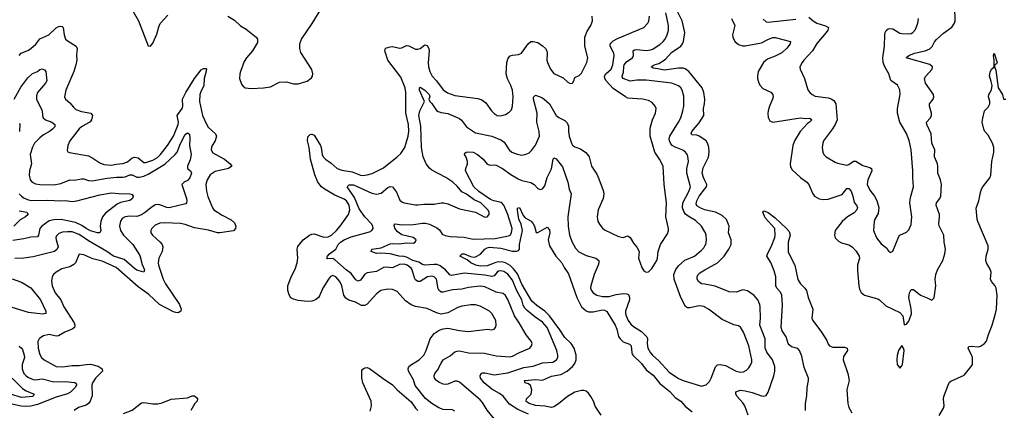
# Model space of a CAD drawing. Header units: inches. Extents: x 2001573 to 2220545, y 644482 to 846830.
# Tile 573 of 656: x 2114054 to 2122598, y 814551 to 817940. Entities that reach past the tile are written whole.
import ezdxf

# ---------------------------------------------------------------- set-up
doc = ezdxf.new("R2010")
doc.units = ezdxf.units.IN
doc.header["$MEASUREMENT"] = 0
doc.layers.add('C1811', color=7, linetype='Continuous')
doc.layers.add('C1821', color=7, linetype='Continuous')

msp = doc.modelspace()

# ---------------------------------------------------------------- linework, layer by layer
at = {"layer": 'C1811', "color": 5}
for points, elevation in [([(2115860.2, 817970), (2115917, 817937), (2115970, 817888.1), (2116018.9, 817858.9), (2116106.7, 817790), (2116118.7, 817770), (2116117.5, 817742.5), (2116074.9, 817670), (2116023.2, 817610), (2116003.4, 817576.6), (2115968.8, 817491.2), (2115963.7, 817470), (2115962.7, 817430), (2115980.3, 817380.3), (2115990, 817365.3), (2116010, 817350.3), (2116063.4, 817343.4), (2116170, 817348.4), (2116230, 817357.7), (2116310, 817397), (2116370, 817400.3), (2116430, 817384.6), (2116470, 817384.7), (2116550, 817407.2), (2116585.1, 817434.9), (2116594.5, 817450), (2116598.4, 817470), (2116590, 817508.7), (2116494.9, 817654.9), (2116485.1, 817690), (2116484.7, 817730), (2116500.9, 817770), (2116592.9, 817907.1), (2116683.3, 818056.7)], 420), ([(2115040.3, 818010), (2115085.3, 817930), (2115170, 817712), (2115190, 817711.3), (2115210, 817738), (2115244.6, 817815.4), (2115261, 817879), (2115272.9, 817907.1), (2115341.1, 817978.9)], 420), ([(2117830, 814545.2), (2117810, 814555.1), (2117730, 814557.6), (2117690, 814571.5), (2117630, 814609.5), (2117574.7, 814654.7), (2117487.2, 814767.2), (2117470, 814814.5), (2117428.6, 814890), (2117423.9, 814910), (2117431, 814930), (2117452.6, 814950), (2117519.7, 814990), (2117561.7, 815030), (2117582.6, 815070), (2117616.3, 815170), (2117650, 815217.1), (2117693.4, 815246.6), (2117730, 815259.5), (2117770, 815263.6), (2117870, 815243.9), (2117950, 815235.2), (2118114.4, 815254.4), (2118150, 815250.7), (2118170, 815254.8), (2118182.7, 815270), (2118189.5, 815290.5), (2118185.6, 815330), (2118151.3, 815390), (2118129.6, 815410), (2118050, 815455.3), (2118010, 815466.4), (2117970, 815467.8), (2117890, 815455.1), (2117856.5, 815443.5), (2117770, 815396.9), (2117710, 815386.6), (2117670, 815397.3), (2117590, 815433.5), (2117490, 815451.2), (2117450, 815466.9), (2117401.8, 815501.8), (2117330, 815583), (2117290, 815599.8), (2117250, 815603.1), (2117188, 815590), (2117150, 815562), (2117070, 815471), (2117050, 815460.9), (2117020.5, 815460.5), (2116969.1, 815489.1), (2116910, 815506.8), (2116883.2, 815523.2), (2116865.7, 815550), (2116850, 815632), (2116833.3, 815670), (2116796.4, 815710), (2116770, 815720.9), (2116750, 815711.9), (2116732.4, 815690), (2116686, 815610), (2116655.8, 815544.2), (2116646, 815530), (2116621.6, 815510), (2116590, 815498), (2116550, 815494.3), (2116470, 815503.5), (2116430, 815514.2), (2116407, 815527), (2116392.1, 815552.1), (2116380.2, 815590), (2116380.7, 815630), (2116409.8, 815710), (2116444.1, 815776), (2116461.9, 815830), (2116466.6, 815870), (2116462, 815950), (2116468.2, 815971.8), (2116513, 816030), (2116569.6, 816070), (2116590, 816079.1), (2116610, 816081.2), (2116693.5, 816053.5), (2116730, 816055.5), (2116759.4, 816070), (2116803.2, 816110), (2116836.1, 816150), (2116907.3, 816250), (2116919.7, 816290), (2116912.6, 816330), (2116889, 816370), (2116870, 816384.4), (2116790, 816416.9), (2116706.1, 816466.1), (2116672.8, 816490), (2116640.2, 816530), (2116614.1, 816594.1), (2116576.5, 816730), (2116565.8, 816830), (2116551.9, 816890), (2116555.1, 816924.9), (2116574.9, 816945.1), (2116590, 816948.4), (2116610, 816938), (2116664.4, 816850), (2116671.1, 816830), (2116677.7, 816770), (2116687.6, 816750), (2116708.1, 816730), (2116756.9, 816696.9), (2116809.6, 816649.6), (2116850, 816635.9), (2116939.6, 816619.6), (2117010, 816592.5), (2117030, 816589.2), (2117070, 816593), (2117113.7, 816606.3), (2117210, 816655.5), (2117330.9, 816749.1), (2117360.9, 816779.1), (2117394.9, 816830), (2117424.8, 816930), (2117430.3, 816969.7), (2117429, 817030), (2117404.7, 817130), (2117404.3, 817310), (2117399.2, 817350), (2117361.4, 817441.4), (2117249.2, 817590), (2117223.9, 817670), (2117227.8, 817692.2), (2117270, 817705.7), (2117290, 817706.3), (2117350, 817692.1), (2117370, 817696.1), (2117410, 817715.6), (2117430, 817712.7), (2117490, 817685.2), (2117510, 817684.7), (2117530, 817691.6), (2117570, 817721.3), (2117590, 817717.1), (2117603.6, 817690), (2117606.9, 817670), (2117597.7, 817570), (2117601.9, 817530), (2117612.9, 817490), (2117632.7, 817450), (2117670, 817409.2), (2117730, 817331), (2117766.6, 817306.6), (2117830, 817283.8), (2118030, 817255.3), (2118064.5, 817244.5), (2118098.2, 817218.2), (2118146.7, 817150), (2118170, 817125.3), (2118196, 817110), (2118230, 817106.3), (2118270, 817117), (2118302, 817138), (2118320.5, 817159.5), (2118331.3, 817190), (2118336.9, 817270), (2118329.7, 817330), (2118316.4, 817370), (2118286.3, 817426.3), (2118276.4, 817470), (2118280.7, 817570), (2118293.6, 817606.4), (2118310, 817626), (2118330, 817632.7), (2118382.7, 817637.3), (2118407, 817650), (2118466.6, 817730), (2118489.8, 817750.2), (2118510, 817752), (2118550, 817741.1), (2118590, 817713.7), (2118615.8, 817690), (2118628.7, 817670), (2118631.8, 817650), (2118628.9, 817590), (2118633.4, 817570), (2118661.3, 817510), (2118690, 817473.4), (2118770, 817434.9), (2118810, 817397.1), (2118830, 817386), (2118849.6, 817390.4), (2118862.9, 817410), (2118870, 817437.3), (2118910, 817457), (2118930, 817477.1), (2118976.4, 817570), (2118983.5, 817610), (2118956.8, 817710), (2118959.1, 817790), (2118978.2, 817841.8), (2119010, 817890.7), (2119025.6, 817930), (2119022.9, 817970)], 380), ([(2118190, 814457.4), (2118110, 814553.6), (2118070, 814617.6), (2118050, 814641.3), (2117870, 814794.6), (2117850, 814803.4), (2117830, 814803.4), (2117770, 814779.4), (2117750, 814775.3), (2117730, 814778), (2117690, 814796), (2117669.7, 814810), (2117654.3, 814830), (2117649.7, 814850), (2117656.3, 814870), (2117680, 814900), (2117710, 814961.3), (2117730, 814988.9), (2117790, 815022.8), (2117830, 815057.3), (2117850, 815065.6), (2117870, 815066.3), (2117950, 815049.4), (2118086.4, 815046.4), (2118190, 815025.2), (2118310, 815015.9), (2118330, 815019.7), (2118390, 815053.7), (2118481.6, 815090), (2118495.8, 815110), (2118499.7, 815130), (2118493.3, 815150), (2118450, 815206), (2118389.1, 815310), (2118346.4, 815370), (2118290, 815511.5), (2118270, 815546.6), (2118250, 815566), (2118190, 815577.3), (2118090, 815621.2), (2118050, 815628.5), (2117950, 815617), (2117890, 815603.7), (2117810, 815597.9), (2117730, 815575.7), (2117710, 815577.2), (2117692.5, 815592.5), (2117685.9, 815605.9), (2117670, 815689.6), (2117650, 815708.6), (2117630, 815714), (2117594, 815710), (2117530.1, 815669.9), (2117508.8, 815668.8), (2117490, 815682), (2117479.4, 815699.4), (2117458.5, 815770), (2117450, 815783.5), (2117416.5, 815810), (2117390, 815819.9), (2117350, 815817.3), (2117290, 815788.3), (2117230, 815792.9), (2117210.8, 815789.2), (2117150, 815755.4), (2117070, 815743.5), (2117048.8, 815731.2), (2117010, 815679.7), (2116990, 815671.1), (2116970, 815682), (2116930, 815739.4), (2116887.4, 815770), (2116790, 815857.5), (2116770, 815867), (2116725.6, 815865.6), (2116718, 815870), (2116726.2, 815890), (2116743.1, 815910), (2116797, 815950), (2116818, 815990), (2116836.9, 816010), (2116869.6, 816030), (2116930, 816055.9), (2117090, 816100.2), (2117111.1, 816110), (2117120.9, 816130), (2117117.4, 816150), (2117106.6, 816170), (2117049.4, 816229.4), (2116999.2, 816299.2), (2116958.1, 816398.1), (2116896.3, 816490), (2116912.6, 816507.4), (2116950, 816506.2), (2117110, 816435.4), (2117150, 816426.7), (2117190, 816435.8), (2117250, 816484.7), (2117270, 816492.7), (2117290, 816490.3), (2117323.5, 816443.5), (2117353.8, 816373.8), (2117370, 816359.5), (2117390, 816352), (2117490, 816332.7), (2117510, 816332.6), (2117561, 816339), (2117650, 816338.8), (2117710, 816352.7), (2117732.4, 816352.4), (2117770, 816342.6), (2117870, 816299.5), (2118010.3, 816270.3), (2118090, 816228.4), (2118110, 816230.7), (2118129.3, 816250), (2118127, 816270), (2118116.2, 816290), (2118054.3, 816350), (2117997.5, 816377.5), (2117930, 816427.6), (2117890, 816447.4), (2117850, 816497.1), (2117811.8, 816530), (2117750.7, 816570.7), (2117630, 816635.4), (2117610, 816650.7), (2117581.1, 816690), (2117556.5, 816750), (2117541.2, 816830), (2117535.2, 817015.2), (2117518.5, 817110), (2117527.5, 817150), (2117568, 817230), (2117524.7, 817330), (2117523.7, 817350), (2117530, 817354), (2117570, 817328.9), (2117607.9, 817290), (2117611.7, 817270), (2117604.9, 817250), (2117612.6, 817230), (2117630, 817213.6), (2117670, 817153.6), (2117684.1, 817144.1), (2117710, 817134.6), (2117770, 817126.3), (2117870, 817082), (2117887.3, 817067.3), (2117931.5, 817010), (2118010, 816959), (2118150, 816930.2), (2118234.4, 816894.4), (2118257, 816877), (2118302, 816810), (2118323.7, 816790), (2118370, 816773.4), (2118410, 816765.8), (2118450, 816773.1), (2118474.6, 816785.4), (2118495.7, 816804.3), (2118530, 816850.5), (2118565.3, 816930), (2118562.9, 816970), (2118541.1, 817050), (2118545.6, 817130), (2118513.1, 817250), (2118513, 817267), (2118530, 817285.5), (2118584.4, 817264.4), (2118604.9, 817250), (2118650, 817210.4), (2118710.1, 817110.1), (2118732.3, 817092.3), (2118785.5, 817065.5), (2118805.9, 817045.9), (2118817.6, 817017.6), (2118816.2, 816970), (2118821.6, 816930), (2118841.7, 816870), (2118852.3, 816852.3), (2118870, 816837), (2118919, 816819), (2118967.1, 816787.1), (2118982, 816770), (2118994.9, 816750), (2119016.5, 816670), (2119061.1, 816601.1), (2119080.5, 816560.5), (2119118.4, 816458.4), (2119123.1, 816430), (2119118, 816390), (2119074.3, 816290), (2119063.6, 816230), (2119071.8, 816190), (2119090, 816156.3), (2119111.3, 816131.3), (2119130, 816118), (2119250, 816059), (2119290, 816050.3), (2119330, 816064), (2119350, 816050.7), (2119380.9, 816000.9), (2119410, 815966.8), (2119430.4, 815930), (2119424.4, 815870), (2119452.7, 815790), (2119470, 815762), (2119490, 815750.7), (2119510, 815754), (2119519.1, 815760.9), (2119538.3, 815781.7), (2119582.4, 815850), (2119589.6, 815870), (2119595.1, 815930), (2119615.4, 815990), (2119676.3, 816083.7), (2119684.7, 816110), (2119684.2, 816130), (2119660.3, 816230), (2119666.6, 816350), (2119647.6, 816510), (2119638.3, 816670), (2119606, 816730), (2119564.7, 816790), (2119524.5, 816930), (2119523.5, 816990), (2119527.4, 817010), (2119546, 817070), (2119572.1, 817130), (2119578.3, 817170), (2119569.6, 817190), (2119541, 817221), (2119510, 817238), (2119458, 817250), (2119330, 817259.1), (2119310, 817269.7), (2119202.7, 817342.7), (2119143.7, 817410), (2119131.3, 817430), (2119128.5, 817450), (2119139.8, 817470), (2119186.5, 817510), (2119201.3, 817550), (2119213.4, 817630), (2119209.7, 817650.3), (2119177.7, 817710), (2119178.2, 817730), (2119204.4, 817755.6), (2119241.7, 817778.3), (2119470, 817872.7), (2119503.7, 817910), (2119512.3, 817927.7), (2119520.4, 817970)], 360), ([(2120000, 816098.9), (2119971, 816150), (2119918.6, 816198.6), (2119854.3, 816234.3), (2119832, 816252), (2119815.9, 816275.9), (2119806.5, 816306.5), (2119808.6, 816350), (2119860.9, 816450), (2119873.5, 816490), (2119842.2, 816610), (2119844.4, 816650), (2119856.2, 816710), (2119855.8, 816735.8), (2119848.1, 816768.1), (2119831.2, 816790), (2119808.5, 816808.5), (2119737.4, 816837.4), (2119717.2, 816850), (2119700.7, 816870), (2119691.7, 816890), (2119690.8, 816910), (2119696.8, 816930), (2119772, 817050), (2119790.8, 817090), (2119809.7, 817150), (2119816.8, 817190), (2119817.4, 817277.4), (2119803.1, 817330), (2119789.8, 817349.8), (2119770, 817365.4), (2119714, 817390), (2119490, 817416.1), (2119410, 817415.2), (2119350, 817406.3), (2119289.5, 817429.4), (2119283.2, 817443.2), (2119281.8, 817450), (2119294.6, 817485.4), (2119295, 817530), (2119300.2, 817550), (2119321.8, 817578.2), (2119372.4, 817610), (2119379.3, 817630), (2119376.9, 817670), (2119390, 817679.7), (2119410, 817682.7), (2119490, 817674.3), (2119530, 817679.8), (2119552.1, 817687.9), (2119610, 817724.7), (2119638.7, 817750), (2119654.8, 817770), (2119673.8, 817810), (2119684.8, 817850), (2119685, 817890), (2119661.1, 818001.1)], 340), ([(2120000, 816897.5), (2119950, 816929.9), (2119930, 816937.4), (2119890, 816941.8), (2119880.4, 816950), (2119885.5, 816970), (2119950, 817046.7), (2119991.1, 817110), (2119987.6, 817170), (2119997.3, 817210), (2119997.8, 817250), (2119989.1, 817310), (2119975.2, 817350), (2119861.1, 817490), (2119830, 817514.7), (2119810, 817520.8), (2119770, 817520.7), (2119650, 817501.7), (2119590, 817515.3), (2119550, 817518.5), (2119534.7, 817530), (2119559.5, 817550), (2119599.4, 817560.6), (2119637.2, 817582.8), (2119659.6, 817600.4), (2119710, 817654.3), (2119790, 817710.2), (2119806, 817730), (2119814.1, 817750), (2119825.2, 817830), (2119803.7, 817930), (2119764.1, 818004.1)], 320), ([(2114049.4, 817630.6), (2114067.4, 817650), (2114130, 817676.1), (2114150, 817689.1), (2114192.9, 817727.1), (2114230, 817773.4), (2114308.5, 817810), (2114370, 817868.9), (2114390, 817880.3), (2114410, 817884.4), (2114421.6, 817881.6), (2114432.9, 817872.9), (2114439.6, 817810), (2114452.4, 817772.4), (2114474.1, 817754.1), (2114544.9, 817710), (2114554, 817690), (2114547.6, 817632.4), (2114548.7, 817590), (2114540.8, 817550), (2114523.6, 817490), (2114453.7, 817330), (2114443.1, 817270), (2114451.7, 817250), (2114490, 817217.7), (2114520, 817180), (2114541.2, 817161.2), (2114590, 817143.5), (2114670.2, 817130.2), (2114687.2, 817110), (2114677.2, 817070), (2114665.9, 817054.1), (2114590, 817010.7), (2114570, 816994.5), (2114490.3, 816890), (2114472, 816850), (2114466.2, 816806.2), (2114473.2, 816793.2), (2114487.1, 816787.1), (2114650, 816757.8), (2114690, 816737.8), (2114750, 816697.6), (2114783.9, 816683.9), (2114850, 816679.1), (2114892.1, 816687.9), (2114950, 816692.3), (2114990, 816708.1), (2115030, 816741), (2115050, 816747.9), (2115081.1, 816741.1), (2115130, 816701.7), (2115150, 816700.5), (2115210, 816720.9), (2115250, 816745.7), (2115274.9, 816770), (2115337.8, 816850), (2115390.2, 816929.8), (2115428.2, 817030), (2115431, 817050), (2115421.2, 817110), (2115463.2, 817170), (2115469.9, 817190), (2115467, 817250), (2115497.3, 817310), (2115570, 817428.9), (2115630, 817503.8), (2115650, 817517.6), (2115670, 817518), (2115674.3, 817514.3), (2115673.1, 817493.1), (2115655.3, 817430), (2115650.9, 817370), (2115624.8, 817315.2), (2115618.1, 817290), (2115614.7, 817230), (2115640.5, 817110), (2115674.4, 817034.4), (2115689, 817009), (2115752.2, 816950), (2115761.7, 816930), (2115750.2, 816890), (2115724.7, 816850), (2115717.3, 816830), (2115716.5, 816810), (2115730, 816784.2), (2115830, 816731), (2115881.6, 816690), (2115896.3, 816670), (2115864.9, 816650), (2115750, 816622.1), (2115706.8, 816593.2), (2115680.1, 816550), (2115668.7, 816510), (2115673.8, 816453.8), (2115685.8, 816405.8), (2115727.5, 816307.5), (2115739.6, 816290), (2115810, 816243.6), (2115890, 816204.2), (2115917.5, 816177.5), (2115929, 816150), (2115927.4, 816130), (2115910.2, 816109.8), (2115790, 816089.7), (2115770, 816091), (2115693.6, 816113.6), (2115570, 816133.7), (2115490, 816163.4), (2115450, 816172.2), (2115310, 816178), (2115270, 816175.3), (2115230, 816156.4), (2115202, 816130), (2115192.2, 816110), (2115192.7, 816090), (2115206, 816070), (2115274, 816010), (2115289.2, 815990), (2115297.2, 815970), (2115291.3, 815930), (2115260.7, 815870), (2115255.2, 815830), (2115258, 815810), (2115299.3, 815690), (2115318.5, 815650), (2115442, 815470), (2115454.9, 815430), (2115452.4, 815410), (2115430, 815397.7), (2115410, 815398.8), (2115390, 815406.6), (2115268.2, 815468.2), (2115175.3, 815555.3), (2115083.7, 815623.7), (2114890, 815789), (2114770, 815844.3), (2114690, 815865.7), (2114610, 815900.4), (2114570, 815906.6), (2114538, 815830), (2114525.1, 815814.9), (2114490, 815797.4), (2114420.3, 815779.7), (2114369.4, 815750.6), (2114348.7, 815730), (2114336.5, 815710), (2114329.1, 815670.9), (2114335.5, 815630), (2114363.5, 815570), (2114410.2, 815510), (2114437.4, 815450), (2114527.2, 815310), (2114533.8, 815290), (2114528.9, 815270), (2114510, 815255.3), (2114446, 815230), (2114390, 815196.9), (2114370, 815195.1), (2114310, 815209.6), (2114261.5, 815198.5), (2114236.7, 815183.3), (2114224, 815170), (2114212.4, 815147.6), (2114215.3, 815090), (2114230, 815034.8), (2114243.1, 815010), (2114268, 814990), (2114370, 814930.3), (2114428.3, 814928.3), (2114510, 814940.6), (2114570, 814939.8), (2114630, 814949.5), (2114670, 814950.7), (2114734.3, 814934.3), (2114770.3, 814910), (2114771.6, 814890), (2114711, 814830), (2114686, 814790), (2114680.9, 814770), (2114683.8, 814676.2), (2114666, 814630), (2114650, 814611), (2114630, 814597.3), (2114563.8, 814576.2), (2114525.5, 814550)], 380), ([(2114005, 817250), (2114065.6, 817354.4), (2114124.6, 817435.4), (2114165.4, 817474.6), (2114208.1, 817491.9), (2114230, 817508.9), (2114250, 817513), (2114270, 817504.9), (2114280.3, 817490), (2114288.4, 817410), (2114277.6, 817390), (2114210.1, 817309.9), (2114200.1, 817279.9), (2114200.4, 817250), (2114249.5, 817150), (2114251, 817110), (2114256.5, 817090), (2114278.7, 817070), (2114332.7, 817050), (2114360.3, 817030), (2114357.8, 817010), (2114339.6, 816990), (2114314, 816970), (2114260, 816940), (2114230, 816916.2), (2114182.9, 816870), (2114164.8, 816835.2), (2114144, 816770), (2114156.2, 816690), (2114140.3, 816630), (2114136.5, 816590), (2114144.4, 816550), (2114162.4, 816530), (2114190, 816517.3), (2114230.2, 816510.2), (2114350, 816507.2), (2114410, 816518.2), (2114490, 816550.2), (2114530, 816548), (2114590, 816560.7), (2114610, 816560.2), (2114650, 816545.8), (2114682.1, 816542.1), (2114814.6, 816565.4), (2114894.1, 816574.1), (2114950, 816574.1), (2114970, 816577.5), (2115010, 816595.3), (2115030, 816593.8), (2115070, 816575), (2115090, 816574.3), (2115130, 816582.9), (2115170, 816600.8), (2115313.1, 816686.9), (2115403.7, 816770), (2115420.5, 816790), (2115450, 816865.2), (2115490, 816943.1), (2115510, 816959.6), (2115527.3, 816947.3), (2115531.7, 816908.3), (2115528.5, 816850), (2115543.2, 816770), (2115534.9, 816725.1), (2115510.4, 816670), (2115510.6, 816650.6), (2115537.3, 816630), (2115546, 816610), (2115530, 816567.3), (2115510, 816545.1), (2115481, 816530), (2115460.7, 816510), (2115501.6, 816390), (2115505.5, 816370), (2115502, 816350), (2115496, 816344), (2115350, 816309), (2115330, 816310.8), (2115270, 816334.8), (2115250, 816337.8), (2115230, 816332.8), (2115191, 816309), (2115146.9, 816270), (2115110, 816246.6), (2115070, 816233), (2115010, 816236.1), (2114970, 816231.1), (2114944.3, 816215.7), (2114930, 816192.8), (2114920.1, 816150), (2114929.4, 816110), (2114954.3, 816070), (2115035.2, 815990), (2115095.4, 815895.4), (2115116.8, 815816.8), (2115137.6, 815770), (2115130.8, 815750), (2115070, 815767.9), (2115050, 815780.7), (2114960.3, 815860.2), (2114868.2, 815888.2), (2114810, 815928), (2114650, 816022.8), (2114570, 816077.9), (2114510, 816099.3), (2114470, 816100.9), (2114424.6, 816095.4), (2114394.5, 816085.5), (2114374.8, 816065.2), (2114369.2, 816050), (2114370.2, 816030), (2114386.7, 815970), (2114380.2, 815950), (2114354.9, 815930), (2114170, 815882.2), (2114090, 815871.7), (2114011.1, 815868.9)], 360), ([(2114050, 817038.8), (2114056.8, 817036.8), (2114051.7, 816970)], 340), ([(2118470, 814516.6), (2118377.4, 814557.4), (2118303.7, 814603.7), (2118250, 814673), (2118217.8, 814697.8), (2118150, 814735), (2118083.9, 814790), (2118051.6, 814830), (2118050, 814851.3), (2118059.3, 814870), (2118070, 814875.3), (2118090, 814877.7), (2118170, 814858.6), (2118290, 814877.5), (2118430, 814921.3), (2118510, 814933.4), (2118590, 814963.9), (2118680.9, 814970), (2118711.8, 814988.2), (2118723.9, 815010), (2118724.8, 815030), (2118713.7, 815070), (2118632.2, 815270), (2118590, 815316.5), (2118523.1, 815363.1), (2118457.1, 815417.1), (2118438.3, 815438.3), (2118424.1, 815464.1), (2118409.9, 815510), (2118368.5, 815588.5), (2118330, 815681.4), (2118290, 815733.1), (2118255.2, 815755.2), (2118230, 815760.1), (2118210, 815757.8), (2118195.9, 815750), (2118170, 815718), (2118150, 815711.1), (2118090, 815723.9), (2117910, 815739.9), (2117801.1, 815721.1), (2117786.5, 815726.5), (2117749.6, 815769.6), (2117730, 815785.3), (2117703.4, 815803.4), (2117675.4, 815815.4), (2117650, 815817.4), (2117569.5, 815809.5), (2117550, 815815.4), (2117516.3, 815836.3), (2117466.4, 815850), (2117410, 815880.4), (2117390, 815886.2), (2117347.3, 815890), (2117270, 815908.9), (2117186.5, 815913.5), (2117150, 815911.1), (2117102.7, 815930), (2117110, 815950.2), (2117190, 815961.8), (2117270, 815994.6), (2117290, 815998.2), (2117350, 815994.3), (2117410, 816003.5), (2117470, 816002.4), (2117485.2, 816010), (2117494.5, 816030), (2117469.3, 816050), (2117370, 816074.8), (2117330, 816103.1), (2117308.1, 816131.9), (2117303.7, 816156.3), (2117311.8, 816168.2), (2117370, 816159.5), (2117470, 816163), (2117550, 816175.9), (2117574.3, 816174.3), (2117610, 816165.2), (2117674.4, 816134.4), (2117695.8, 816115.8), (2117720.9, 816080.9), (2117746.8, 816066.8), (2117790, 816059.8), (2117910, 816053), (2117990, 816036.6), (2118179.4, 816040.6), (2118296.2, 816063.8), (2118310, 816071.6), (2118322, 816090), (2118328, 816130), (2118291, 816250), (2118256.2, 816330), (2118233.8, 816353.8), (2118168.1, 816368.1), (2118140.2, 816380.2), (2118037.8, 816450), (2117994.4, 816490), (2117923.6, 816630), (2117925.1, 816650), (2117939.7, 816690), (2117939.7, 816710), (2117927.1, 816747.1), (2117912.7, 816770), (2117917.2, 816782.8), (2117928, 816790), (2117950, 816794.9), (2117990.4, 816790), (2118026.7, 816770), (2118076.3, 816730), (2118110, 816686), (2118138, 816678), (2118170, 816682), (2118190, 816678.4), (2118243, 816650), (2118315.9, 816595.9), (2118379.5, 816559.5), (2118410, 816546), (2118490, 816528.2), (2118516.9, 816510), (2118550, 816477), (2118570, 816467.2), (2118590, 816473.4), (2118610, 816498), (2118629.8, 816570.2), (2118670, 816644.9), (2118682, 816730), (2118690, 816743), (2118710, 816733.7), (2118762.9, 816662.9), (2118810.2, 816530), (2118822, 816470), (2118838.3, 816430), (2118810.2, 816230), (2118814.2, 816150), (2118826.2, 816070), (2118847.1, 816010), (2118876.6, 815956.6), (2118906.9, 815926.9), (2118970, 815895.5), (2119054.8, 815870), (2119079.3, 815850), (2119080.3, 815830), (2119074.6, 815810), (2119040.3, 815730), (2119009.4, 815630.6), (2119008.4, 815610), (2119015.8, 815590), (2119031.7, 815570), (2119061.3, 815550), (2119110, 815537.7), (2119170, 815540.1), (2119230, 815557), (2119290, 815565.1), (2119322.7, 815562.7), (2119335.8, 815555.8), (2119346.4, 815530), (2119345.4, 815510), (2119311.1, 815410), (2119310.2, 815390), (2119315.9, 815370), (2119334.2, 815330), (2119357.7, 815297.7), (2119379.4, 815279.4), (2119450, 815236.3), (2119494.6, 815190), (2119501.6, 815170), (2119497.8, 815130), (2119504.8, 815090), (2119526.5, 815050), (2119543.9, 815030), (2119600, 814980), (2119690, 814882), (2119770, 814827.5), (2119810, 814809.2), (2119970, 814760.4), (2120000, 814769.9)], 340), ([(2120000, 816544.1), (2119987.1, 816570), (2119976.4, 816610), (2119985.5, 816654.5), (2120000, 816684)], 320), ([(2114051, 816430), (2114070, 816408.5), (2114093, 816393), (2114130, 816376.8), (2114152.4, 816372.4), (2114295.3, 816375.3), (2114410, 816368.2), (2114450, 816372.3), (2114510, 816362.4), (2114550, 816368.4), (2114750, 816419.6), (2114850, 816437.3), (2114911, 816431), (2115009.1, 816429.1), (2115030, 816423.1), (2115040.3, 816410), (2115034.3, 816390), (2115010, 816372.4), (2114930, 816353.5), (2114900.5, 816339.5), (2114798.1, 816261.9), (2114774, 816230), (2114756.9, 816190), (2114751.6, 816150), (2114757.6, 816110), (2114748.3, 816091.7), (2114730, 816089.8), (2114670, 816107.5), (2114630, 816128.8), (2114594.8, 816154.8), (2114539.8, 816179.8), (2114413.4, 816206.6), (2114350, 816204.6), (2114310, 816194.2), (2114246, 816150), (2114229.4, 816130), (2114218.4, 816070), (2114210, 816057.7), (2114150, 816053.7), (2114090, 816038.4), (2113995.3, 816024.7)], 340), ([(2120000, 816291.7), (2119970, 816302.1), (2119930, 816325.4), (2119923.1, 816343.1), (2119929, 816370), (2119950.2, 816409.8), (2120000, 816471.4)], 320), ([(2114050, 816280.8), (2114116, 816270), (2114128, 816250), (2114104.9, 816230), (2114057.6, 816202.4), (2114003.8, 816150)], 320), ([(2119098.7, 814510), (2119046.7, 814586.6), (2119032.5, 814630), (2119010, 814672), (2118990, 814700.6), (2118970, 814718.3), (2118950, 814724.5), (2118930, 814724.1), (2118870, 814708.2), (2118807, 814670), (2118730, 814606.4), (2118690, 814582.2), (2118670, 814576.4), (2118610, 814587.3), (2118530, 814592.9), (2118474, 814610), (2118450, 814627.6), (2118452.4, 814650), (2118493.5, 814690), (2118499.3, 814730), (2118487, 814767), (2118470, 814779.7), (2118439.3, 814790), (2118434, 814810), (2118530, 814817.3), (2118590, 814812.2), (2118670, 814847.8), (2118750, 814863.2), (2118806, 814890), (2118851.7, 814930), (2118870, 814957.3), (2118882.3, 814990), (2118881.6, 815030), (2118864.7, 815090), (2118839.6, 815130), (2118784.4, 815184.4), (2118741.7, 815250), (2118651.1, 815371.1), (2118610, 815411.3), (2118540.5, 815460.5), (2118498.8, 815498.8), (2118410, 815644.3), (2118374.5, 815734.5), (2118339.4, 815779.4), (2118310, 815807.4), (2118270, 815830.8), (2118250, 815836.6), (2118210, 815838.1), (2118185.1, 815834.9), (2118110, 815806.1), (2118050, 815801.2), (2118011.8, 815810), (2117969.6, 815830), (2117937.8, 815857.8), (2117874, 815890), (2117892.5, 815907.5), (2117910, 815910.1), (2117965.3, 815885.2), (2117990, 815881.3), (2118010, 815884.2), (2118053.1, 815906.9), (2118091.4, 815950), (2118110, 815961.9), (2118130, 815966), (2118230, 815958.4), (2118330, 815933.4), (2118368.1, 815931.9), (2118381.6, 815938.4), (2118389.9, 815950.1), (2118392.1, 815990), (2118417.3, 816110), (2118404.8, 816164.8), (2118385.5, 816210), (2118372.5, 816287.5), (2118374.6, 816305.4), (2118390, 816310.4), (2118421.5, 816241.5), (2118441, 816221), (2118490.9, 816190.9), (2118510.9, 816170), (2118521.3, 816150), (2118534.8, 816094.8), (2118550, 816095.3), (2118630, 816139.1), (2118650, 816116.4), (2118653.3, 816090), (2118638.8, 816030), (2118650, 815977.3), (2118707.2, 815887.2), (2118759.3, 815830), (2118779.5, 815790), (2118815.5, 815735.5), (2118889.5, 815530), (2118930, 815449.2), (2118970, 815415), (2118990, 815406.4), (2119030, 815405.3), (2119110, 815421.9), (2119130, 815419.8), (2119149.5, 815409.5), (2119221, 815290), (2119235.1, 815255.1), (2119251.5, 815191.5), (2119263.2, 815170), (2119290, 815144.3), (2119344.7, 815124.7), (2119359.3, 815110), (2119364.8, 815050), (2119375.5, 815030), (2119450, 814956.8), (2119490, 814903.8), (2119550, 814856.5), (2119610, 814784.1), (2119695, 814715), (2119742.9, 814662.9), (2119791.1, 814631.1), (2119830, 814587.1), (2119890, 814536.9)], 320), ([(2120000, 815446.8), (2119990, 815452.6), (2119950, 815456.8), (2119870, 815440.9), (2119850, 815441.5), (2119832.3, 815452.3), (2119790.8, 815530), (2119732.4, 815690), (2119729.2, 815730), (2119747.6, 815772.4), (2119770, 815806), (2119824.8, 815855.2), (2119910.6, 815889.4), (2119970, 815940.3), (2119990, 815961.6), (2120000, 815978.4)], 340), ([(2120000, 815644.3), (2119970, 815649.8), (2119945.6, 815670), (2119933, 815690), (2119932.8, 815710), (2119942, 815730), (2119956.1, 815743.9), (2120000, 815769.3)], 320), ([(2113990, 815692.1), (2114070, 815663.9), (2114150, 815613.2), (2114234.2, 815510), (2114282, 815410), (2114280.7, 815390), (2114253.2, 815386.8), (2114130, 815399.5), (2113990, 815441.9)], 360), ([(2114050, 815107), (2114070, 815091.6), (2114077.8, 815077.8), (2114093.3, 815030), (2114094.6, 815010), (2114076.4, 814950), (2114075, 814910), (2114090.2, 814870), (2114109.2, 814849.2), (2114130, 814835), (2114170, 814818.5), (2114190, 814816.4), (2114250, 814823.2), (2114350, 814796.9), (2114450, 814800.4), (2114533.8, 814793.8), (2114544.7, 814784.7), (2114546, 814770), (2114536.9, 814750), (2114496.5, 814710), (2114470, 814693.6), (2114370, 814664.4), (2114210, 814602.1), (2114150, 814587.7), (2114103.3, 814583.3), (2114066.4, 814586.4), (2113947.4, 814612.6)], 360), ([(2117096, 814544), (2117106.6, 814590), (2117103.1, 814630), (2117032.9, 814790), (2117024.1, 814830), (2117024.2, 814895.8), (2117031.3, 814908.7), (2117050, 814919.3), (2117070, 814922.4), (2117090, 814914.9), (2117207, 814827), (2117290, 814772.9), (2117330, 814727.6), (2117450, 814625.5), (2117490, 814570.7), (2117510, 814551)], 380), ([(2113989.6, 814830), (2114079.2, 814739.2), (2114110, 814720.1), (2114179.5, 814690), (2114168, 814670), (2114070, 814663.1), (2113974.2, 814690)], 340), ([(2114955.1, 814524.9), (2115030, 814551.7), (2115110, 814614.8), (2115130, 814618.3), (2115210, 814607.2), (2115252.6, 814607.4), (2115290, 814615.8), (2115370, 814646.7), (2115510, 814658.8), (2115550, 814677.8), (2115570, 814676.3), (2115590, 814659.5), (2115596.5, 814650), (2115593.4, 814630), (2115574.7, 814610), (2115540.2, 814550)], 380)]:
    msp.add_lwpolyline(points, dxfattribs=dict(at, elevation=elevation))
at = {"layer": 'C1821', "color": 5}
for points, elevation in [([(2120230.3, 817950), (2120260.3, 817890), (2120239.6, 817810), (2120242.6, 817790), (2120260.3, 817750), (2120290, 817724.7), (2120330, 817713.2), (2120350, 817712.2), (2120490, 817738.1), (2120550.3, 817770.3), (2120590, 817785.6), (2120610, 817785.4), (2120742, 817750), (2120739.5, 817730), (2120710, 817694.3), (2120666.2, 817653.8), (2120610, 817623.9), (2120550, 817601.7), (2120530, 817589.8), (2120509.5, 817570), (2120463.2, 817490), (2120455.8, 817450), (2120457.5, 817430), (2120469.2, 817390), (2120480.2, 817370), (2120503.8, 817343.8), (2120572.1, 817312.1), (2120590.3, 817290), (2120592.8, 817270), (2120586.9, 817250), (2120560.2, 817190), (2120548.1, 817150), (2120545.8, 817125.8), (2120550, 817091.3), (2120564, 817064), (2120590, 817050.4), (2120830, 817088.8), (2120876.6, 817083.4), (2120910, 817086.4), (2120926.4, 817070), (2120908, 817050), (2120890, 817038.9), (2120827.5, 816970), (2120778.2, 816890), (2120763.8, 816850), (2120738.9, 816690), (2120742.5, 816662.5), (2120757.4, 816637.4), (2120828.5, 816570), (2120884.2, 816530), (2120902, 816510), (2120933.9, 816433.9), (2120950.4, 816410), (2120990, 816386.3), (2121030, 816381.5), (2121070, 816383.9), (2121190, 816422.6), (2121230, 816476), (2121250, 816474.9), (2121270, 816452.6), (2121284.8, 816410), (2121294.9, 816354.9), (2121316.3, 816330), (2121325, 816310), (2121318.2, 816290), (2121294.5, 816265.5), (2121236.3, 816230), (2121189.5, 816190), (2121131.4, 816110), (2121124.6, 816070), (2121130, 816047.3), (2121157.8, 816017.7), (2121185.1, 816005.1), (2121250, 815987.9), (2121278.7, 815970), (2121311.4, 815931.4), (2121337.8, 815890), (2121340.2, 815870), (2121324.1, 815810), (2121323.7, 815763.7), (2121334.9, 815630), (2121341.6, 815601.6), (2121354.3, 815574.3), (2121384, 815550), (2121499.3, 815519.3), (2121514.9, 815510), (2121570, 815457.6), (2121690, 815399.3), (2121717.1, 815370), (2121730, 815294), (2121750, 815298), (2121770, 815324.7), (2121791.6, 815388.4), (2121789.7, 815430.3), (2121768.9, 815530), (2121774.7, 815570), (2121790, 815599.3), (2121810, 815600.4), (2121869.5, 815549.5), (2121927.8, 815527.8), (2121970, 815505.5), (2121990, 815526.8), (2122002.2, 815630), (2121998.3, 815690), (2122003.5, 815730), (2122017.7, 815770), (2122063, 815850), (2122083, 815910), (2122086.6, 815950), (2122075.6, 816010), (2122071.8, 816071.8), (2122033.1, 816153.1), (2122029.7, 816170), (2122036.2, 816230), (2122034.2, 816250), (2122007.9, 816330), (2122010, 816350.6), (2122038.9, 816390), (2122047.1, 816410), (2122054, 816510), (2122045.1, 816550), (2122021.1, 816610), (2122021.5, 816670), (2122018, 816690), (2121992.9, 816750), (2121993.5, 816810), (2121969.8, 816870), (2121962.8, 816950), (2121924.7, 817030), (2121924, 817050), (2121958.7, 817090), (2121966.6, 817110), (2121967.1, 817130), (2121947.6, 817190), (2121948.4, 817210), (2121981.6, 817250), (2121987.6, 817270), (2121982.4, 817290), (2121912.9, 817390), (2121906, 817430), (2121916.3, 817450), (2121971.3, 817510), (2121973.6, 817530), (2121950.5, 817550.5), (2121747.3, 817610), (2121769, 817630), (2121818, 817650), (2121910, 817669), (2121951.2, 817688.8), (2121971.3, 817708.6), (2121992.9, 817747.1), (2122010, 817767.9), (2122070, 817823.1), (2122143.3, 817876.7), (2122166.3, 817910), (2122172.4, 817930), (2122169.7, 818049.7)], 320), ([(2120902.4, 817962.4), (2120938.4, 817930), (2120970, 817911.5), (2121046.8, 817886.8), (2121071.4, 817871.4), (2121065.5, 817850), (2121052.9, 817830), (2120970, 817733.7), (2120933.8, 817670), (2120857.4, 817590), (2120842.6, 817570), (2120824.9, 817530), (2120826, 817510), (2120864.2, 817430), (2120892.9, 817332.9), (2120909.1, 817309.1), (2120930.6, 817290), (2120957.3, 817277.3), (2121070, 817263.2), (2121095, 817255), (2121119.1, 817239.1), (2121136, 817210), (2121146.3, 817070), (2121130.3, 817030), (2121107.5, 816992.5), (2121030, 816889.2), (2121022, 816870), (2121017, 816830), (2121022, 816790), (2121032.4, 816770), (2121050.6, 816750), (2121130, 816703.1), (2121150, 816695.8), (2121230, 816677.4), (2121250, 816683.1), (2121290, 816712.6), (2121310, 816713.2), (2121370, 816674.7), (2121430, 816659.1), (2121444.9, 816650), (2121448.8, 816628.8), (2121414.9, 816550), (2121409.1, 816510), (2121430, 816461.6), (2121470.4, 816410), (2121492.3, 816372.3), (2121508.9, 816310), (2121502, 816258), (2121474.4, 816210), (2121468.2, 816190), (2121463.1, 816110), (2121490, 816047.7), (2121530, 815995.5), (2121577, 815957), (2121590, 815938), (2121610, 815921), (2121630, 815931.3), (2121681.2, 816058.8), (2121690, 816071.3), (2121750, 816098), (2121770, 816118), (2121790, 816162), (2121795.1, 816230), (2121777.2, 816350), (2121783.6, 816396.4), (2121809.7, 816490), (2121803.1, 816570), (2121805.3, 816630), (2121789, 816810), (2121772.9, 816892.9), (2121750, 816951.8), (2121689.9, 817049.9), (2121670.9, 817130), (2121670.9, 817170), (2121694.4, 817290), (2121690.6, 817330.6), (2121670, 817373.3), (2121613.1, 817413.1), (2121595.6, 817470), (2121562, 817530), (2121547.6, 817570), (2121544.5, 817610), (2121558.2, 817710), (2121560.3, 817810), (2121563.9, 817830), (2121573.5, 817846.5), (2121590, 817859.6), (2121610, 817864.4), (2121630, 817860.8), (2121690, 817824), (2121710, 817819.6), (2121770, 817818), (2121790, 817821.1), (2121804.5, 817830), (2121826, 817854), (2121848.6, 817910), (2121854, 817950)], 340), ([(2120506.2, 817946.2), (2120530, 817922), (2120550, 817917.7), (2120790, 817945.8)], 340), ([(2122033.8, 814506.1), (2122070.7, 814570), (2122074.8, 814590), (2122069.8, 814649.8), (2122073.8, 814670), (2122110, 814770.6), (2122123.6, 814796.4), (2122134.6, 814805.4), (2122250, 814854.9), (2122310.8, 814930), (2122321.8, 814950), (2122321.4, 815010), (2122313.4, 815033.4), (2122291.5, 815070), (2122285.1, 815090), (2122290, 815104.7), (2122310, 815108.2), (2122370, 815101.7), (2122390, 815107.4), (2122427.3, 815130), (2122443, 815150), (2122459.2, 815210), (2122493.1, 815290), (2122522.2, 815390), (2122529.1, 815430), (2122534.7, 815550), (2122525.8, 815610), (2122515.1, 815635.1), (2122486.6, 815670), (2122478.1, 815690), (2122483.8, 815750), (2122475.5, 815775.5), (2122443.9, 815830), (2122438.5, 815850), (2122439.7, 815890), (2122457.2, 815950), (2122458.3, 815978.3), (2122366.8, 816190), (2122361.6, 816210), (2122354.6, 816305.4), (2122377.3, 816370), (2122390, 816442), (2122399.8, 816470), (2122410, 816490.2), (2122471.3, 816568.7), (2122480.3, 816590), (2122488.5, 816710), (2122507.1, 816790), (2122506, 816830), (2122495.3, 816870), (2122457.2, 816937.2), (2122429.7, 816970), (2122418.9, 816990), (2122406.6, 817050), (2122410, 817086.8), (2122426.2, 817150), (2122457.5, 817182.5), (2122472.2, 817210), (2122472.2, 817232.3), (2122460.4, 817270), (2122463.5, 817290), (2122487, 817333), (2122491.3, 817370), (2122484.9, 817404.9), (2122467.9, 817452.1), (2122474, 817486), (2122485.2, 817510), (2122509.1, 817530.9), (2122509.6, 817590), (2122502.7, 817630), (2122509.1, 817650.9), (2122534.8, 817570), (2122530, 817558), (2122514, 817550), (2122512, 817530), (2122522.8, 817502.8), (2122543.1, 817350), (2122582, 817290), (2122590, 817252), (2122611.6, 817251.6)], 280), ([(2120000, 816684), (2120031.7, 816748.3), (2120037.9, 816790), (2120034.1, 816834.1), (2120023.4, 816870), (2120011.6, 816890), (2120000, 816897.5)], 320), ([(2120000, 816471.4), (2120015, 816490), (2120017, 816510), (2120000, 816544.1)], 320), ([(2120000, 815769.3), (2120108.1, 815831.9), (2120166.6, 815890), (2120208.4, 815950), (2120227.1, 815990), (2120228.6, 816010), (2120226.4, 816030), (2120204.5, 816090), (2120209.7, 816150), (2120186.1, 816206.1), (2120150, 816241.7), (2120091.7, 816271.7), (2120010, 816288.3), (2120000, 816291.7)], 320), ([(2120873.6, 814550), (2120871.5, 814610), (2120882.9, 814677.1), (2120887.6, 814750), (2120899.6, 814810), (2120898.2, 814830), (2120862.4, 814922.4), (2120839.6, 815019.6), (2120821.3, 815070), (2120806.1, 815086.1), (2120750, 815101.8), (2120730, 815118.1), (2120721.4, 815130), (2120704.6, 815190), (2120670, 815240.2), (2120660.4, 815270), (2120672.2, 815467.8), (2120666.7, 815550), (2120655.8, 815575.8), (2120625.2, 815610), (2120616.4, 815630), (2120615.6, 815710), (2120601.4, 815761.4), (2120572.6, 815832.6), (2120537, 815890), (2120542.6, 815910), (2120576, 815970), (2120607, 816050), (2120609.4, 816070), (2120606, 816130), (2120522.4, 816222.4), (2120501.6, 816270), (2120510, 816280.5), (2120550, 816268.7), (2120610, 816222), (2120709.1, 816129.1), (2120730, 816102.8), (2120740.8, 816070), (2120721.7, 816010), (2120723.5, 815923.5), (2120778.7, 815810), (2120807.1, 815687.1), (2120828.7, 815648.7), (2120867, 815610), (2120880.3, 815590), (2120895.4, 815530), (2120935.3, 815430), (2120927.9, 815350), (2120935.5, 815330), (2121012.8, 815230), (2121058.1, 815158.1), (2121070, 815124.9), (2121080.4, 815110), (2121110, 815098.6), (2121210, 815099.2), (2121234.5, 815090), (2121238.4, 815070), (2121202, 815018), (2121198.9, 814990), (2121240.4, 814870), (2121250.9, 814810), (2121231, 814730), (2121239.4, 814610), (2121250, 814574.9), (2121274.2, 814530)], 280), ([(2120000, 815978.4), (2120006.9, 815990), (2120015, 816030), (2120011.8, 816070), (2120005.1, 816090), (2120000, 816098.9)], 340), ([(2120376.2, 814510), (2120345.6, 814590), (2120330, 814616.2), (2120279.8, 814670), (2120268.8, 814690), (2120269.1, 814710.9), (2120290, 814721.6), (2120310, 814724.6), (2120350, 814720.5), (2120410, 814705), (2120490, 814675.9), (2120510, 814673.8), (2120530, 814681.1), (2120550, 814708), (2120599.3, 814850), (2120606.2, 814890), (2120605.7, 814930), (2120585.7, 814990), (2120536.4, 815056.4), (2120521.4, 815090), (2120521.5, 815170), (2120477.7, 815290), (2120481.9, 815350), (2120479.8, 815450), (2120475.9, 815470), (2120458.2, 815510), (2120427.1, 815547.1), (2120370, 815588.4), (2120330, 815595.4), (2120270, 815577.7), (2120210, 815579.1), (2120090, 815627.9), (2120000, 815644.3)], 320), ([(2120000, 814769.9), (2120010, 814773), (2120038.4, 814801.6), (2120055.1, 814830), (2120092.9, 814927.1), (2120110, 814944.9), (2120132.2, 814947.8), (2120179.8, 814939.8), (2120270, 814890.2), (2120310, 814881.5), (2120335.2, 814884.8), (2120360.1, 814899.9), (2120380.1, 814919.9), (2120399.7, 814950), (2120406.6, 814970), (2120406.9, 814990), (2120379.8, 815110), (2120336, 815230), (2120310, 815271.8), (2120290, 815285.6), (2120250, 815294.3), (2120150, 815337.7), (2120030, 815429.7), (2120000, 815446.8)], 340)]:
    msp.add_lwpolyline(points, dxfattribs=dict(at, elevation=elevation))
at = {"layer": 'C1821', "color": 5, "elevation": 320}
msp.add_lwpolyline([(2121710, 815114), (2121680.7, 815070), (2121667.7, 815027.7), (2121664, 814990), (2121667.3, 814950), (2121690, 814918), (2121710, 814938), (2121714.5, 814950), (2121729.2, 815069.2), (2121724, 815090)], close=True, dxfattribs=at)

doc.saveas('drawing.dxf')
